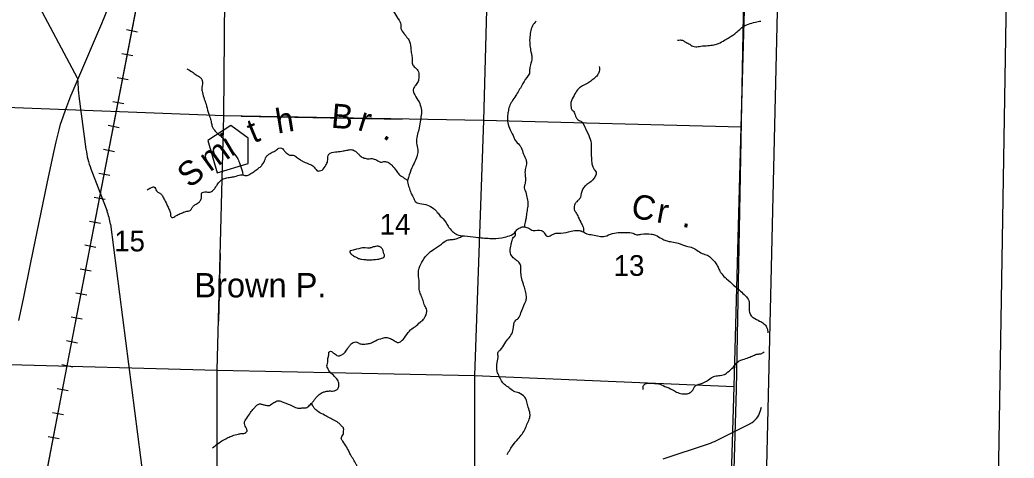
# Model space of a CAD drawing. Extents: x 1219626 to 1426462, y 456797 to 752399.
# Drawn here: x 1358344 to 1378769, y 576968 to 585959 of the extents above; entities that cross this region are included whole.
import ezdxf

# ---------------------------------------------------------------- set-up
doc = ezdxf.new("R2010")
doc.units = 0
for name, color, linetype in [('County Boundary', 7, 'Continuous'), ('Lakes and Ponds', 7, 'Continuous'), ('Masks', 7, 'Continuous'), ('Masks for Text', 7, 'Continuous'), ('Narrow River Creek and Branch and Slough', 7, 'Continuous'), ('Narrow River Creek and Branch and Slough Text', 7, 'Continuous'), ('Quad Borders', 7, 'Continuous'), ('Railroads', 7, 'Continuous'), ('Section Lines', 7, 'Continuous'), ('Section Numbers', 7, 'Continuous'), ('State Routes Highway Center Lines', 7, 'Continuous'), ('Uninventoried Roads and Features', 7, 'Continuous')]:
    doc.layers.add(name, color=color, linetype=linetype)

msp = doc.modelspace()

# ---------------------------------------------------------------- linework, layer by layer
at = {"layer": 'County Boundary'}
for p, q in [((1373349, 593787), (1373062, 578378)), ((1373062, 578378), (1372432, 557357))]:
    msp.add_line(p, q, dxfattribs=at)
at = {"layer": 'Lakes and Ponds'}
msp.add_lwpolyline([(1365819, 581162), (1365811, 581196), (1365805, 581220), (1365799, 581238), (1365793, 581252), (1365787, 581261), (1365782, 581268), (1365774, 581279), (1365763, 581289), (1365755, 581295), (1365748, 581300), (1365741, 581304), (1365734, 581307), (1365727, 581309), (1365715, 581312), (1365704, 581313), (1365694, 581314), (1365677, 581313), (1365651, 581309), (1365627, 581305), (1365613, 581302), (1365601, 581299), (1365561, 581285), (1365540, 581279), (1365530, 581276), (1365519, 581275), (1365502, 581275), (1365487, 581275), (1365434, 581282), (1365420, 581283), (1365410, 581283), (1365395, 581283), (1365381, 581281), (1365350, 581275), (1365304, 581264), (1365258, 581253), (1365193, 581237), (1365162, 581228), (1365131, 581218), (1365128, 581216), (1365125, 581215), (1365123, 581213), (1365121, 581209), (1365120, 581204), (1365121, 581199), (1365122, 581194), (1365124, 581189), (1365127, 581185), (1365133, 581175), (1365140, 581167), (1365146, 581159), (1365159, 581147), (1365169, 581138), (1365177, 581131), (1365188, 581123), (1365193, 581120), (1365198, 581117), (1365219, 581105), (1365236, 581095), (1365252, 581087), (1365279, 581074), (1365300, 581066), (1365316, 581060), (1365328, 581057), (1365346, 581052), (1365365, 581049), (1365409, 581044), (1365442, 581041), (1365467, 581039), (1365504, 581038), (1365541, 581037), (1365578, 581038), (1365605, 581040), (1365647, 581043), (1365688, 581047), (1365705, 581050), (1365720, 581052), (1365733, 581056), (1365756, 581062), (1365773, 581068), (1365797, 581079), (1365821, 581091), (1365825, 581094), (1365828, 581097), (1365830, 581101), (1365831, 581105), (1365833, 581113), (1365833, 581121), (1365832, 581129), (1365831, 581135), (1365827, 581146), (1365819, 581162)], dxfattribs=at)
at = {"layer": 'Masks'}
for p, q in [((1362890, 583981), (1366195, 583924)), ((1362459, 581168), (1362422, 579775))]:
    msp.add_line(p, q, dxfattribs=at)
at = {"layer": 'Masks for Text'}
msp.add_lwpolyline([(1362677, 583790), (1362205, 583483), (1362394, 582822), (1363031, 583010), (1363031, 583530)], close=True, dxfattribs=at)
at = {"layer": 'Narrow River Creek and Branch and Slough'}
for points in [[(1362107, 591372), (1362194, 591334), (1362263, 591272), (1362412, 591122), (1362537, 590985), (1362550, 590916), (1362562, 590847), (1362581, 590798), (1362637, 590735), (1362818, 590585), (1362905, 590517), (1363036, 590404), (1363099, 590348), (1363167, 590329), (1363186, 590242), (1363255, 590161), (1363306, 590116), (1363444, 590123), (1363487, 590110), (1363556, 590035), (1363569, 589954), (1363618, 589848), (1363693, 589773), (1363787, 589711), (1363824, 589630), (1363843, 589536), (1363887, 589498), (1363968, 589461), (1364099, 589399), (1364292, 589274), (1364392, 589218), (1364429, 589180), (1364579, 589155), (1364673, 589099), (1364785, 589024), (1364847, 588987), (1364897, 588930), (1364891, 588837), (1364904, 588799), (1364954, 588793), (1364985, 588774), (1364985, 588724), (1365022, 588625), (1365035, 588550), (1365109, 588487), (1365272, 588381), (1365353, 588356), (1365396, 588294), (1365409, 588225), (1365446, 588181), (1365521, 588181), (1365609, 588156), (1365690, 588113), (1365740, 588025), (1365746, 587982), (1365746, 587932), (1365783, 587826), (1365814, 587688), (1365846, 587588), (1365846, 587513), (1365877, 587445), (1365977, 587295), (1366027, 587239), (1366008, 587064), (1365977, 586914), (1365958, 586811), (1365983, 586686), (1366039, 586449), (1366052, 586349), (1366033, 586243), (1366008, 586174), (1366045, 586087), (1366133, 585956), (1366164, 585893), (1366170, 585781), (1366239, 585675), (1366276, 585625), (1366351, 585519), (1366376, 585344), (1366395, 585238), (1366401, 585132), (1366407, 585051), (1366463, 584982), (1366532, 584894), (1366538, 584787), (1366526, 584694), (1366470, 584613), (1366432, 584550), (1366426, 584500), (1366457, 584419), (1366544, 584276)], [(1368948, 585935), (1368873, 585835), (1368836, 585711), (1368817, 585579), (1368823, 585430), (1368842, 585305), (1368861, 585224), (1368842, 585068), (1368817, 584955), (1368811, 584862), (1368755, 584774), (1368655, 584612), (1368530, 584406), (1368455, 584287), (1368399, 584181), (1368374, 584075), (1368362, 583975), (1368368, 583850), (1368418, 583701), (1368493, 583544), (1368518, 583488), (1368611, 583388), (1368643, 583338), (1368692, 583201), (1368742, 583089), (1368749, 583001), (1368724, 582889), (1368724, 582770), (1368730, 582677), (1368717, 582583), (1368705, 582514), (1368724, 582458), (1368761, 582322), (1368780, 582204), (1368767, 582073), (1368749, 581960), (1368742, 581892), (1368724, 581811), (1368711, 581754), (1368709, 581714)], [(1371855, 585541), (1371954, 585541), (1372006, 585512), (1372088, 585471), (1372169, 585419), (1372227, 585407), (1372332, 585419), (1372477, 585431), (1372605, 585448), (1372697, 585477), (1372819, 585541), (1372918, 585599), (1373063, 585704), (1373156, 585785), (1373238, 585843), (1373313, 585872), (1373453, 585913), (1373563, 585936)], [(1370246, 585000), (1370246, 584900), (1370208, 584825), (1370177, 584788), (1370096, 584719), (1370009, 584663), (1369903, 584607), (1369822, 584545), (1369747, 584445), (1369678, 584301), (1369659, 584226), (1369666, 584164), (1369678, 584126), (1369716, 584083), (1369753, 584008), (1369772, 583958), (1369815, 583908), (1369884, 583870), (1369928, 583808), (1370015, 583621), (1370071, 583471), (1370077, 583290), (1370084, 583134), (1370090, 583059), (1370096, 583003), (1370121, 582928), (1370152, 582878), (1370183, 582834), (1370165, 582753), (1370115, 582678), (1370034, 582609), (1369953, 582547), (1369921, 582510), (1369890, 582441), (1369865, 582347), (1369853, 582304), (1369815, 582260), (1369784, 582229), (1369747, 582179), (1369734, 582129), (1369734, 582066), (1369765, 582010), (1369815, 581910), (1369884, 581773), (1369915, 581704), (1369924, 581606)], [(1361774, 584955), (1361882, 584893), (1361965, 584830), (1362053, 584772), (1362090, 584718), (1362082, 584572), (1362094, 584468), (1362132, 584331), (1362169, 584231), (1362211, 584065), (1362223, 584027), (1362260, 583923), (1362281, 583831), (1362302, 583757), (1362335, 583702), (1362423, 583611), (1362547, 583503), (1362581, 583457), (1362631, 583390), (1362656, 583328), (1362697, 583274), (1362805, 583132), (1362855, 583024), (1362884, 582941), (1362909, 582862), (1362930, 582774)], [(1366544, 584276), (1366588, 584144), (1366588, 584001), (1366569, 583864), (1366538, 583708), (1366507, 583583), (1366494, 583433), (1366519, 583296), (1366507, 583183), (1366457, 583052), (1366395, 582921), (1366326, 582728), (1366307, 582634), (1366339, 582522), (1366376, 582409), (1366438, 582291), (1366463, 582234), (1366563, 582191), (1366719, 582159), (1366838, 582091), (1366919, 582010), (1366981, 581935), (1367089, 581813), (1367139, 581726), (1367233, 581620), (1367320, 581557), (1367476, 581526), (1367713, 581501), (1368000, 581476), (1368237, 581489), (1368368, 581520), (1368499, 581582), (1368555, 581651), (1368618, 581695), (1368711, 581713), (1368798, 581682), (1368886, 581638), (1369060, 581638), (1369117, 581588), (1369173, 581520), (1369260, 581539), (1369354, 581582), (1369460, 581582), (1369666, 581626), (1369809, 581638), (1369896, 581620), (1369990, 581570), (1370109, 581551), (1370246, 581520), (1370358, 581520), (1370520, 581576), (1370670, 581595), (1370814, 581595), (1370938, 581582), (1371019, 581551), (1371107, 581563), (1371313, 581563), (1371400, 581545), (1371531, 581470), (1371612, 581432), (1371869, 581378), (1372038, 581316), (1372162, 581285), (1372250, 581235), (1372362, 581166), (1372468, 581129), (1372549, 581066), (1372637, 580972), (1372686, 580885), (1372724, 580804), (1372761, 580748), (1372861, 580648), (1373005, 580517), (1373123, 580417), (1373223, 580323), (1373304, 580230), (1373329, 580092), (1373329, 579986), (1373354, 579905), (1373410, 579849), (1373541, 579780), (1373629, 579724), (1373685, 579655), (1373710, 579537)], [(1360959, 582473), (1361034, 582514), (1361096, 582531), (1361129, 582498), (1361150, 582452), (1361179, 582427), (1361229, 582398), (1361271, 582348), (1361312, 582269), (1361379, 582140), (1361416, 582052), (1361433, 582015), (1361437, 581969), (1361437, 581936), (1361449, 581915), (1361487, 581907), (1361524, 581923), (1361574, 581953), (1361662, 581994), (1361753, 582027), (1361799, 582036), (1361840, 582048), (1361874, 582094), (1361894, 582123), (1361936, 582161), (1361998, 582198), (1362032, 582227), (1362069, 582285), (1362073, 582365), (1362077, 582398), (1362094, 582415), (1362140, 582431), (1362215, 582423), (1362281, 582439), (1362323, 582469), (1362369, 582531), (1362410, 582593), (1362443, 582635), (1362477, 582668), (1362572, 582714), (1362668, 582731), (1362760, 582747), (1362876, 582777), (1362943, 582772), (1362992, 582764), (1363067, 582793), (1363155, 582847), (1363230, 582906), (1363292, 582951), (1363317, 582980), (1363383, 583097), (1363396, 583139), (1363438, 583184), (1363529, 583243), (1363604, 583280), (1363633, 583305), (1363666, 583330), (1363716, 583330), (1363749, 583313), (1363774, 583276), (1363816, 583230), (1363853, 583201), (1363920, 583180), (1363957, 583184), (1364028, 583143), (1364107, 583085), (1364178, 583047), (1364290, 583001), (1364361, 582964), (1364390, 582935), (1364444, 582872), (1364465, 582860), (1364502, 582860), (1364552, 582876), (1364632, 582980), (1364666, 583059), (1364670, 583121), (1364674, 583175), (1364720, 583221), (1364861, 583254), (1364986, 583271), (1365073, 583288), (1365161, 583296), (1365236, 583263), (1365294, 583213), (1365335, 583167), (1365414, 583125), (1365502, 583109), (1365602, 583109), (1365647, 583092), (1365751, 583038)], [(1365751, 583038), (1365847, 583051), (1365918, 583034), (1365984, 582976), (1366076, 582867), (1366130, 582793), (1366167, 582759), (1366217, 582730), (1366279, 582684), (1366309, 582670)], [(1366535, 580696), (1366535, 580813), (1366560, 580909), (1366618, 581009), (1366673, 581096), (1366722, 581154), (1366843, 581250), (1367005, 581358), (1367124, 581440), (1367212, 581453), (1367282, 581461), (1367374, 581494), (1367457, 581528)], [(1368356, 577043), (1368480, 577242), (1368580, 577361), (1368661, 577461), (1368774, 577686), (1368817, 577798), (1368823, 577879), (1368786, 578010), (1368761, 578123), (1368717, 578216), (1368593, 578304), (1368487, 578341), (1368387, 578416), (1368299, 578478), (1368193, 578641), (1368150, 578747), (1368150, 578928), (1368168, 579065), (1368168, 579140), (1368218, 579190), (1368306, 579321), (1368393, 579433), (1368462, 579552), (1368487, 579677), (1368499, 579746), (1368549, 579808), (1368580, 579833), (1368636, 579945), (1368717, 580145), (1368742, 580201), (1368749, 580282), (1368730, 580395), (1368699, 580501), (1368655, 580649), (1368636, 580767), (1368636, 580873), (1368624, 580948), (1368549, 581023), (1368480, 581079), (1368424, 581173), (1368430, 581317), (1368449, 581410), (1368487, 581498), (1368518, 581529), (1368521, 581606)], [(1362299, 577176), (1362415, 577267), (1362523, 577338), (1362623, 577388), (1362710, 577425), (1362827, 577459), (1362902, 577471), (1362943, 577471), (1362985, 577496), (1363010, 577521), (1362997, 577575), (1362960, 577675), (1362960, 577712), (1362985, 577758), (1363068, 577879), (1363131, 577966), (1363180, 578020), (1363222, 578062), (1363284, 578079), (1363347, 578062), (1363418, 578050), (1363472, 578050), (1363517, 578079), (1363601, 578129), (1363655, 578145), (1363717, 578129), (1363896, 578058), (1364008, 578008), (1364104, 577991), (1364175, 578000), (1364241, 578004), (1364278, 578033), (1364345, 578104), (1364391, 578158), (1364424, 578204), (1364474, 578253), (1364557, 578312), (1364624, 578333), (1364707, 578345), (1364790, 578345), (1364848, 578366), (1364877, 578391), (1364898, 578457), (1364898, 578503), (1364882, 578553), (1364852, 578591), (1364803, 578649), (1364765, 578686), (1364719, 578728), (1364668, 578813), (1364651, 578859), (1364664, 578909), (1364672, 579013), (1364689, 579088), (1364701, 579151), (1364726, 579159), (1364788, 579121), (1364834, 579092), (1364880, 579063), (1364938, 579080), (1365005, 579121), (1365071, 579209), (1365105, 579259), (1365150, 579309), (1365188, 579338), (1365246, 579350), (1365317, 579321), (1365383, 579304), (1365483, 579313), (1365566, 579334), (1365649, 579375), (1365795, 579429), (1365886, 579442), (1365978, 579409), (1366057, 579363), (1366099, 579342), (1366178, 579367), (1366215, 579404), (1366319, 579542), (1366373, 579604), (1366469, 579671), (1366564, 579754), (1366635, 579816), (1366673, 579875), (1366702, 580006), (1366664, 580089), (1366627, 580201), (1366585, 580314), (1366552, 580397), (1366548, 580526), (1366535, 580696)], [(1371147, 578375), (1371147, 578428), (1371176, 578480), (1371234, 578503), (1371350, 578503), (1371460, 578492), (1371594, 578439), (1371751, 578370), (1371832, 578323), (1371948, 578288), (1372053, 578288), (1372128, 578323), (1372175, 578375), (1372204, 578433), (1372326, 578492), (1372488, 578573), (1372599, 578643), (1372703, 578660), (1372819, 578683), (1372883, 578730), (1372994, 578829), (1373058, 578904), (1373121, 578962), (1373197, 578991), (1373313, 579032), (1373412, 579073), (1373499, 579102), (1373569, 579108), (1373633, 579148)], [(1365157, 575404), (1365153, 575537), (1365169, 575637), (1365178, 575732), (1365182, 575824), (1365182, 575907), (1365174, 575974), (1365149, 576078), (1365119, 576144), (1365115, 576207), (1365124, 576248), (1365157, 576323), (1365194, 576373), (1365232, 576448), (1365265, 576565), (1365282, 576660), (1365286, 576735), (1365269, 576806), (1365240, 576864), (1365124, 577064), (1364978, 577314), (1364945, 577372), (1364957, 577410), (1364986, 577451), (1364995, 577530), (1364995, 577572), (1364953, 577626), (1364907, 577676), (1364808, 577738), (1364600, 577851), (1364475, 577916), (1364412, 577970), (1364375, 578016), (1364334, 578091)]]:
    msp.add_spline(points, degree=3, dxfattribs=at)
at = {"layer": 'Quad Borders'}
msp.add_line((1378022, 550441), (1378769, 595897), dxfattribs=at)
at = {"layer": 'Railroads'}
for p, q in [((1359277, 578652), (1360866, 586864)), ((1360535, 585759), (1360761, 585716)), ((1360440, 585268), (1360666, 585225)), ((1360345, 584777), (1360571, 584734)), ((1360250, 584287), (1360476, 584243)), ((1360155, 583796), (1360381, 583752)), ((1360060, 583305), (1360286, 583261)), ((1359965, 582814), (1360191, 582770)), ((1359870, 582323), (1360096, 582279)), ((1359775, 581832), (1360001, 581788)), ((1359680, 581341), (1359906, 581298)), ((1359585, 580850), (1359811, 580807)), ((1359490, 580359), (1359716, 580316)), ((1359395, 579869), (1359621, 579825)), ((1359300, 579378), (1359526, 579334)), ((1359205, 578887), (1359431, 578843)), ((1358661, 575443), (1359277, 578652)), ((1359111, 578396), (1359336, 578352)), ((1359016, 577905), (1359242, 577861)), ((1358922, 577414), (1359148, 577370))]:
    msp.add_line(p, q, dxfattribs=at)
msp.add_lwpolyline([(1358661, 575443), (1359277, 578652), (1360866, 586864)], dxfattribs=at)
at = {"layer": 'Section Lines'}
for p, q in [((1362532, 583988), (1362580, 589263)), ((1368014, 589149), (1367868, 583894)), ((1362532, 583988), (1357167, 584197)), ((1362396, 578773), (1362532, 583988)), ((1367868, 583894), (1362532, 583988)), ((1367868, 583894), (1367684, 578659)), ((1373162, 583758), (1367868, 583894)), ((1357123, 578919), (1362396, 578773)), ((1362393, 573463), (1362396, 578773)), ((1362396, 578773), (1367684, 578659)), ((1367684, 578659), (1367682, 573324)), ((1367684, 578659), (1373021, 578434))]:
    msp.add_line(p, q, dxfattribs=at)
msp.add_lwpolyline([(1372860, 573193), (1373021, 578434), (1373162, 583758), (1373310, 589050), (1373372, 594246), (1373512, 599630), (1373709, 604675), (1373771, 609906), (1373740, 615113), (1373775, 620381), (1373852, 625637), (1373944, 631142), (1373861, 636420)], dxfattribs=at)
at = {"layer": 'State Routes Highway Center Lines'}
msp.add_line((1374967, 631184), (1372743, 537183), dxfattribs=at)
msp.add_lwpolyline([(1358324, 579788), (1358415, 580234), (1358570, 580980), (1358660, 581415), (1358782, 582005), (1358906, 582602), (1359031, 583212), (1359086, 583458), (1359148, 583701), (1359181, 583817), (1359230, 583969), (1359287, 584129), (1359392, 584399), (1359418, 584461), (1359660, 585021), (1359898, 585582), (1360027, 585888), (1360165, 586218)], dxfattribs=at)
at = {"layer": 'Uninventoried Roads and Features'}
for p, q in [((1359530, 584760), (1352111, 598624)), ((1359530, 584760), (1359549, 584443)), ((1359554, 584392), (1359701, 583304)), ((1359803, 582902), (1360134, 582037)), ((1360202, 581768), (1361575, 571129)), ((1373555, 577926), (1373579, 578011)), ((1372653, 577328), (1373350, 577679)), ((1371559, 576951), (1372493, 577262))]:
    msp.add_line(p, q, dxfattribs=at)
for centre, radius, start, end in [((1360348, 584491), 800, 183.4709, 187.147), ((1361485, 583545), 1800, 187.6799, 200.9109), ((1359013, 581608), 1200, 7.644, 20.9109), ((1373170, 578036), 400, 296.7027, 344.0439), ((1372114, 578400), 1200, 288.4113, 296.7027)]:
    msp.add_arc(centre, radius, start, end, dxfattribs=at)

# ---------------------------------------------------------------- texts
at = {"layer": 'Narrow River Creek and Branch and Slough Text'}
for s, rotation, p in [('B', 355.179, (1364726, 583749)), ('h', 9.3523, (1363639, 583625)), ('r', 342.775, (1365262, 583707)), ('t', 22.5433, (1363142, 583421)), ('i', 30.6793, (1362682, 583144)), ('.', 327.9816, (1365777, 583548)), ('m', 35.7863, (1362248, 582829)), ('S', 39.1519, (1361833, 582491)), ('C', 349.0534, (1370877, 581912)), ('r', 349.9138, (1371403, 581810)), ('.', 350.592, (1371930, 581717)), ('Brown P.', 359.9998, (1361929, 580265))]:
    msp.add_text(s, height=500, rotation=rotation, dxfattribs=at).set_placement(p)
at = {"layer": 'Section Numbers'}
for s, p in [('14', (1365733, 581552)), ('15', (1360281, 581209)), ('13', (1370542, 580707))]:
    msp.add_text(s, height=425, rotation=359.9998, dxfattribs=at).set_placement(p)

doc.saveas('drawing.dxf')
